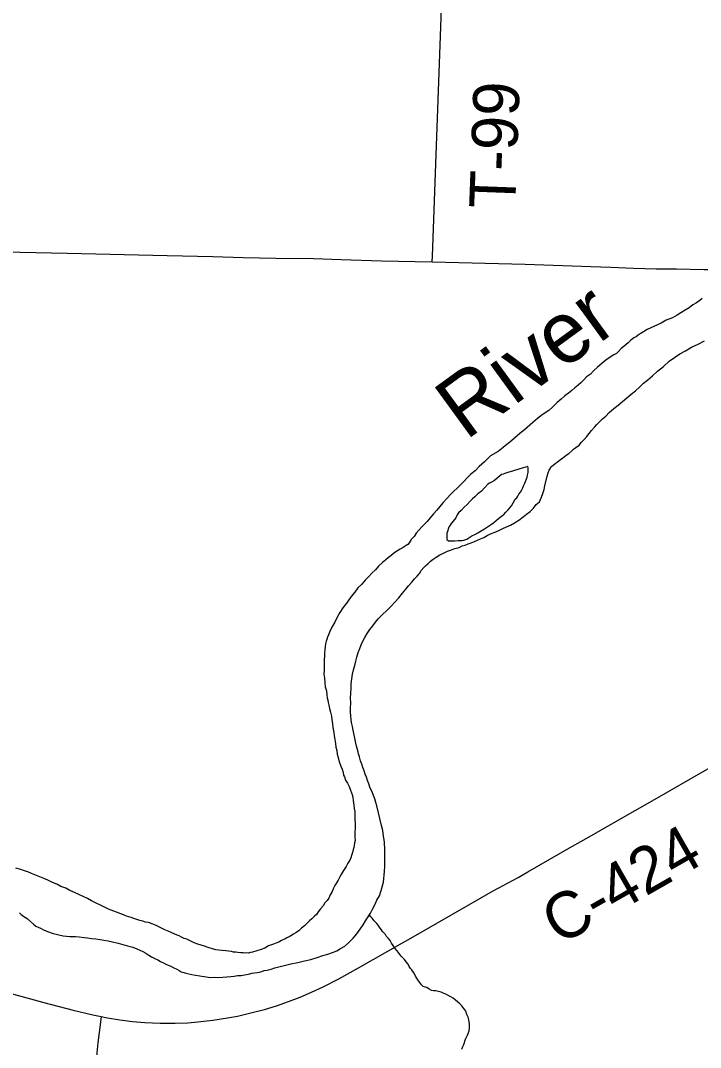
# Model space of a CAD drawing. Extents: x 2.1 to 73.9, y 4 to 26.
# Drawn here: x 42.338 to 42.758, y 20.887 to 21.52 of the extents above; entities that cross this region are included whole.
import ezdxf

# ---------------------------------------------------------------- set-up
doc = ezdxf.new("R2010")
doc.units = 0
for name, color, linetype in [('GM_X_County_Road', 7, 'Continuous'), ('GM_X_County_Road_Text', 7, 'Continuous'), ('GM_X_Major_River', 7, 'Continuous'), ('GM_X_Major_River_Text', 7, 'Continuous'), ('GM_X_Minor_River', 7, 'Continuous'), ('GM_X_Township_Road', 7, 'Continuous'), ('GM_X_Township_Road_Text', 7, 'Continuous')]:
    doc.layers.add(name, color=color, linetype=linetype)

msp = doc.modelspace()

# ---------------------------------------------------------------- linework, layer by layer
at = {"layer": 'GM_X_County_Road'}
for points in [[(42.64518, 20.99197), (42.65115, 20.99542), (42.66464, 21.00314), (42.67544, 21.00931), (42.69029, 21.0178), (42.70244, 21.02473), (42.71728, 21.03322), (42.73215, 21.04168), (42.7578, 21.05632), (42.78752, 21.07326), (42.81189, 21.08703), (42.82281, 21.093), (42.83389, 21.09867), (42.83472, 21.09908)], [(42.579, 20.9546), (42.62982, 20.9836), (42.64518, 20.99197)], [(42.07287, 20.95232), (42.07564, 20.95255), (42.08961, 20.95341), (42.10204, 20.9539), (42.11759, 20.95421), (42.13159, 20.95409), (42.14713, 20.95367), (42.16111, 20.95292), (42.17817, 20.95172), (42.19056, 20.95055), (42.20754, 20.94845), (42.22446, 20.94594), (42.24132, 20.94303), (42.2581, 20.93968), (42.27176, 20.93664), (42.28683, 20.9328), (42.31386, 20.92559), (42.33635, 20.91943), (42.35279, 20.91478), (42.37084, 20.91012), (42.38293, 20.90728), (42.38806, 20.90622)], [(42.38806, 20.90622), (42.39204, 20.9054), (42.39969, 20.90414), (42.40739, 20.90322), (42.41512, 20.90261), (42.42442, 20.90223), (42.43372, 20.90219), (42.44147, 20.90244), (42.44765, 20.90289), (42.4569, 20.90394), (42.46609, 20.90536), (42.47219, 20.90651), (42.48124, 20.90864), (42.48873, 20.91065), (42.49615, 20.9129), (42.50349, 20.91541), (42.51073, 20.91818), (42.51785, 20.92123), (42.52486, 20.92456), (42.53452, 20.92952), (42.54676, 20.93627), (42.57377, 20.95164), (42.579, 20.9546)]]:
    msp.add_lwpolyline(points, dxfattribs=at)
at = {"layer": 'GM_X_Major_River'}
for points in [[(42.75857, 21.34864), (42.75702, 21.34734), (42.75509, 21.34605), (42.75278, 21.34478), (42.75046, 21.34293), (42.74815, 21.34146), (42.74545, 21.33981), (42.74314, 21.33834), (42.74025, 21.3367), (42.73641, 21.33527), (42.73333, 21.33344), (42.72468, 21.32945), (42.72237, 21.32817), (42.72044, 21.32689), (42.71909, 21.32597), (42.71793, 21.32504), (42.71639, 21.32432), (42.71466, 21.32303), (42.71291, 21.32136)], [(42.71291, 21.32136), (42.71039, 21.31932), (42.70864, 21.31784), (42.70708, 21.31598), (42.70572, 21.31468), (42.70419, 21.31395), (42.70187, 21.31249), (42.69917, 21.31065), (42.69665, 21.30861), (42.69394, 21.30639), (42.69161, 21.30417), (42.68966, 21.30212), (42.68734, 21.30046), (42.68559, 21.2986), (42.68384, 21.29674), (42.68209, 21.29526), (42.68016, 21.2936), (42.67822, 21.29193), (42.67609, 21.29027), (42.67396, 21.28861), (42.67163, 21.28657), (42.66912, 21.28454), (42.66659, 21.28193), (42.66406, 21.27971), (42.66001, 21.27695), (42.65711, 21.27474), (42.6542, 21.27214), (42.64897, 21.2677), (42.64625, 21.26548), (42.64122, 21.26123), (42.63598, 21.25679), (42.63289, 21.25439), (42.62807, 21.25164), (42.62438, 21.24793), (42.62108, 21.24515), (42.61855, 21.24255), (42.61603, 21.24033), (42.6137, 21.2381), (42.61175, 21.23586), (42.60961, 21.23382), (42.6034, 21.22788), (42.60144, 21.22565), (42.59872, 21.22267), (42.59677, 21.22043), (42.595, 21.21819), (42.59286, 21.21596), (42.59091, 21.21354), (42.58915, 21.2113), (42.5874, 21.20962), (42.58584, 21.20795), (42.58409, 21.20609), (42.58233, 21.20404), (42.58095, 21.20198), (42.5792, 21.20012), (42.57801, 21.19806), (42.57723, 21.19713), (42.57607, 21.19639), (42.57434, 21.19529), (42.57241, 21.19419), (42.57029, 21.19291), (42.56836, 21.19144), (42.56662, 21.19015), (42.56526, 21.18904), (42.56352, 21.18756), (42.56158, 21.18608), (42.55906, 21.18367), (42.55711, 21.18143), (42.55497, 21.17939), (42.55302, 21.17734), (42.55088, 21.17511), (42.54874, 21.17269), (42.5464, 21.17027), (42.54444, 21.16766), (42.54229, 21.16505), (42.54033, 21.16243), (42.53876, 21.16), (42.537, 21.15795), (42.53523, 21.15514), (42.53364, 21.15232), (42.53205, 21.14913), (42.53027, 21.14613), (42.52907, 21.1435), (42.52826, 21.14143), (42.52766, 21.13992), (42.52725, 21.1386), (42.52684, 21.13747), (42.52643, 21.13596), (42.5262, 21.13425), (42.52596, 21.13198), (42.52573, 21.13027), (42.52559, 21.12401), (42.52554, 21.12173), (42.52549, 21.11945), (42.52544, 21.11717), (42.52576, 21.1147), (42.52589, 21.11184), (42.52621, 21.10937), (42.52692, 21.10688), (42.52724, 21.10422), (42.52739, 21.1025), (42.52774, 21.10117)], [(42.57761, 21.17166), (42.57956, 21.1739), (42.58132, 21.17595), (42.58288, 21.17762), (42.58425, 21.1793), (42.58542, 21.18098), (42.58699, 21.18285), (42.58816, 21.18415), (42.58971, 21.18545), (42.59107, 21.18675), (42.59281, 21.18804), (42.59455, 21.18933), (42.59686, 21.19061), (42.59916, 21.1917), (42.60166, 21.19297), (42.60396, 21.19387), (42.60607, 21.19458), (42.60875, 21.19528), (42.61067, 21.19619), (42.61258, 21.19671), (42.61431, 21.19743), (42.61623, 21.19815), (42.61814, 21.19887), (42.62007, 21.19977), (42.62198, 21.20049), (42.6239, 21.2014), (42.62602, 21.20268), (42.62814, 21.20358), (42.63044, 21.20448), (42.63332, 21.20575), (42.63562, 21.20683), (42.63793, 21.20792), (42.64042, 21.209), (42.64293, 21.21047), (42.64563, 21.21212), (42.64814, 21.21415), (42.65027, 21.21581), (42.65259, 21.21747), (42.65454, 21.21952), (42.6563, 21.22176), (42.65824, 21.22342), (42.65944, 21.22624), (42.66044, 21.2285), (42.66107, 21.23096), (42.6615, 21.23323), (42.66297, 21.23927), (42.66358, 21.24116), (42.66419, 21.24286), (42.66498, 21.24417), (42.66557, 21.2451), (42.66654, 21.24584), (42.66789, 21.24695), (42.66924, 21.24787), (42.6704, 21.24879), (42.67195, 21.2499), (42.67349, 21.25101), (42.67466, 21.25212), (42.6764, 21.25322), (42.67814, 21.2547), (42.67931, 21.25581), (42.68066, 21.25692), (42.68278, 21.2582), (42.68416, 21.26007), (42.6859, 21.26174), (42.68747, 21.26361), (42.68884, 21.26548), (42.6904, 21.26734), (42.69216, 21.26939), (42.69372, 21.27107), (42.69527, 21.27255), (42.69721, 21.27441), (42.69915, 21.27607), (42.70129, 21.27831), (42.7042, 21.2809), (42.70672, 21.28293), (42.70943, 21.28515), (42.71214, 21.28737), (42.71486, 21.28978), (42.71738, 21.29181), (42.7199, 21.29403), (42.72242, 21.29645), (42.72513, 21.29848), (42.72785, 21.30089), (42.73095, 21.30386), (42.73482, 21.30681), (42.73813, 21.30996), (42.74141, 21.31236), (42.74469, 21.31456), (42.74835, 21.31638), (42.75201, 21.31858), (42.75604, 21.32058), (42.75989, 21.32258)], [(42.64828, 21.24432), (42.64231, 21.2424), (42.63887, 21.24152), (42.63696, 21.24081), (42.63581, 21.24045), (42.63485, 21.24028), (42.63349, 21.23899), (42.63214, 21.23788), (42.63059, 21.23658), (42.62866, 21.23548), (42.62751, 21.23494), (42.62654, 21.2342), (42.62459, 21.23216), (42.62245, 21.22993), (42.62032, 21.22826), (42.61838, 21.22641), (42.61703, 21.2253), (42.61547, 21.22381), (42.61371, 21.22176), (42.61178, 21.2201), (42.61002, 21.21805), (42.60847, 21.21656), (42.60749, 21.21525), (42.60669, 21.21356), (42.60512, 21.21151), (42.60395, 21.21001), (42.60316, 21.20908), (42.60257, 21.20814), (42.60217, 21.2072), (42.60155, 21.20513), (42.60115, 21.204), (42.60109, 21.20134), (42.60125, 21.2002), (42.60219, 21.19942), (42.60333, 21.19939), (42.60504, 21.19935), (42.60618, 21.19933), (42.60808, 21.19947), (42.61037, 21.19961), (42.6117, 21.19977), (42.61342, 21.2003), (42.61477, 21.20122), (42.61651, 21.20232), (42.61843, 21.20323), (42.62036, 21.20433), (42.62228, 21.20542), (42.6244, 21.20671), (42.62633, 21.20799), (42.62865, 21.20965), (42.63019, 21.21057), (42.63155, 21.21186), (42.6331, 21.21316), (42.63484, 21.21445), (42.63639, 21.21555), (42.63756, 21.21705), (42.63892, 21.21835), (42.64009, 21.21965), (42.64107, 21.22096), (42.64206, 21.22265), (42.64325, 21.2249), (42.64441, 21.22582), (42.64501, 21.22676), (42.64561, 21.22807), (42.64658, 21.22938), (42.64737, 21.2307), (42.64798, 21.23201), (42.64858, 21.23371), (42.64918, 21.23483), (42.64958, 21.23596), (42.65019, 21.23747), (42.65059, 21.2386), (42.65081, 21.23974), (42.65123, 21.24144), (42.65125, 21.24239), (42.65129, 21.24428), (42.65111, 21.24506), (42.65101, 21.2452)], [(42.65101, 21.2452), (42.64828, 21.24432)], [(42.47966, 20.93261), (42.481, 20.93296), (42.48271, 20.93311), (42.48443, 20.93345), (42.48577, 20.93361), (42.48711, 20.93396), (42.48864, 20.9345), (42.49036, 20.93484), (42.49284, 20.93535), (42.49514, 20.93625), (42.49763, 20.93695), (42.50164, 20.93782), (42.50508, 20.93869), (42.50928, 20.93954), (42.51349, 20.94059), (42.51731, 20.94145), (42.52133, 20.94269), (42.52478, 20.94375), (42.52784, 20.94464), (42.53071, 20.94571), (42.5334, 20.94679), (42.53571, 20.94807), (42.53821, 20.94953), (42.54113, 20.95232), (42.54346, 20.95454), (42.54561, 20.95715), (42.54777, 20.96015), (42.54954, 20.96277), (42.55111, 20.9652), (42.55269, 20.96763), (42.55407, 20.96988), (42.55546, 20.97232), (42.55685, 20.97514), (42.55805, 20.97796), (42.55963, 20.98059), (42.56066, 20.98379), (42.56211, 20.98908), (42.56282, 20.99552), (42.5629, 20.99894), (42.56305, 21.00558), (42.56292, 21.00862), (42.56266, 21.01395), (42.56217, 21.01738), (42.56168, 21.02081), (42.56099, 21.02387), (42.55803, 21.03609), (42.55751, 21.03819), (42.55679, 21.0403), (42.55608, 21.0424), (42.55518, 21.0447), (42.5539, 21.04701), (42.5532, 21.04968), (42.55229, 21.05161), (42.55158, 21.05371), (42.55086, 21.05563), (42.55014, 21.05754), (42.54943, 21.05965), (42.54872, 21.06175), (42.54801, 21.06386), (42.5473, 21.06615), (42.54677, 21.06807), (42.54625, 21.07017), (42.54555, 21.07284), (42.54502, 21.07475), (42.54468, 21.07666), (42.54435, 21.07876), (42.54382, 21.08067), (42.54348, 21.08258), (42.54296, 21.08487), (42.54245, 21.08735), (42.5423, 21.08925), (42.54197, 21.09135), (42.54184, 21.09401), (42.54189, 21.09629), (42.54196, 21.09952), (42.54184, 21.10237), (42.54209, 21.1054), (42.54216, 21.10825), (42.54223, 21.11129), (42.54267, 21.11432), (42.54312, 21.11716), (42.54375, 21.1198), (42.54438, 21.12245), (42.54501, 21.12509), (42.54564, 21.12774), (42.54646, 21.13057), (42.54747, 21.13302), (42.54828, 21.13528), (42.54947, 21.13753), (42.55066, 21.13978), (42.55205, 21.14222), (42.55381, 21.14465), (42.55557, 21.14689), (42.55714, 21.14914), (42.5589, 21.15119), (42.56687, 21.15899), (42.56921, 21.16159), (42.57155, 21.1642), (42.57389, 21.167), (42.57585, 21.16961), (42.57761, 21.17166)], [(42.52774, 21.10117), (42.52809, 21.09964), (42.52843, 21.09811), (42.52896, 21.09601), (42.52947, 21.09372), (42.52999, 21.09124), (42.53032, 21.08895), (42.53065, 21.08685), (42.53098, 21.08438), (42.53148, 21.08133), (42.53181, 21.07923), (42.53214, 21.07694), (42.53246, 21.07446), (42.53279, 21.07218), (42.53332, 21.07008), (42.53365, 21.06798), (42.53417, 21.06588), (42.5347, 21.06397), (42.53523, 21.06205), (42.53576, 21.06052), (42.53667, 21.0586), (42.53719, 21.0565), (42.53754, 21.05498), (42.53808, 21.05382), (42.5388, 21.05191), (42.5399, 21.04998), (42.54099, 21.04787), (42.5419, 21.04576), (42.54243, 21.04404), (42.54296, 21.04251), (42.54331, 21.04098), (42.54346, 21.03927), (42.54378, 21.03641), (42.54412, 21.0345), (42.54445, 21.03259), (42.54441, 21.03089), (42.54456, 21.02898), (42.54452, 21.02727), (42.54467, 21.02537), (42.54463, 21.02347), (42.54452, 21.01854), (42.54448, 21.01683), (42.54462, 21.01473), (42.54421, 21.01322), (42.54398, 21.01171), (42.54376, 21.01039), (42.54354, 21.00906), (42.54294, 21.00736), (42.54251, 21.00547), (42.54191, 21.00397), (42.54131, 21.00265), (42.54013, 21.00078), (42.53913, 20.99871), (42.53755, 20.99628), (42.53618, 20.99422), (42.53518, 20.99234), (42.53419, 20.99027), (42.5332, 20.98859), (42.53221, 20.9869), (42.53142, 20.9854), (42.53042, 20.98333), (42.52923, 20.98127), (42.52842, 20.9792), (42.52744, 20.9777), (42.52608, 20.97621), (42.52489, 20.97434), (42.52334, 20.97266), (42.52196, 20.97079), (42.52078, 20.96911), (42.51942, 20.96781), (42.51806, 20.96651), (42.51651, 20.96521), (42.51496, 20.96354), (42.5134, 20.96206), (42.51166, 20.96077), (42.51011, 20.95928), (42.50817, 20.9578), (42.50663, 20.95689), (42.50509, 20.95597), (42.50393, 20.95524), (42.50259, 20.9547), (42.50124, 20.95397), (42.50009, 20.95343), (42.49894, 20.95288), (42.49798, 20.95233), (42.49644, 20.95161), (42.49433, 20.9509), (42.49126, 20.94983), (42.48895, 20.94836), (42.48684, 20.94746), (42.48148, 20.94587), (42.48015, 20.94571), (42.479, 20.94535), (42.47786, 20.94538), (42.47671, 20.94521), (42.47558, 20.94543), (42.47425, 20.94546), (42.47235, 20.94569), (42.47103, 20.94591), (42.4697, 20.94594), (42.46837, 20.94635)], [(42.46837, 20.94635), (42.46667, 20.94658), (42.46496, 20.94662), (42.46268, 20.94686), (42.4606, 20.94709), (42.4587, 20.94733), (42.45681, 20.94794), (42.4553, 20.94835), (42.45341, 20.94896), (42.45172, 20.94957), (42.44983, 20.95018), (42.44775, 20.9508), (42.44549, 20.95161), (42.44304, 20.95281), (42.44098, 20.9538), (42.43928, 20.95441), (42.43758, 20.95521), (42.43627, 20.956), (42.43495, 20.95641), (42.43344, 20.95701), (42.43137, 20.95801), (42.42949, 20.95881), (42.42742, 20.95962), (42.42535, 20.96061), (42.42366, 20.9616), (42.42197, 20.9624), (42.42065, 20.963), (42.41952, 20.9634), (42.41801, 20.96401), (42.41707, 20.96422), (42.41536, 20.96445), (42.41385, 20.96505), (42.41196, 20.96547), (42.41007, 20.96608), (42.40819, 20.9667), (42.40668, 20.9673), (42.40517, 20.96771), (42.40366, 20.96813), (42.40196, 20.96893), (42.39593, 20.97115), (42.39272, 20.97236), (42.39009, 20.97356), (42.38764, 20.97476), (42.38501, 20.97614), (42.38219, 20.97754), (42.37975, 20.97892), (42.37712, 20.98012), (42.3743, 20.98151), (42.37166, 20.98271), (42.36884, 20.98392), (42.3664, 20.9853), (42.36319, 20.98632), (42.36075, 20.98771), (42.35812, 20.98891), (42.35567, 20.9901), (42.35341, 20.9911), (42.35134, 20.99191), (42.34927, 20.99271), (42.34719, 20.99352), (42.34512, 20.99433), (42.34286, 20.99533), (42.34097, 20.99594), (42.33871, 20.99675), (42.3355, 20.99758)], [(42.33773, 20.97018), (42.33885, 20.96901), (42.34053, 20.96783), (42.3426, 20.96665), (42.34465, 20.96489), (42.34632, 20.96314), (42.34782, 20.96197), (42.35064, 20.96077), (42.35308, 20.95938), (42.35572, 20.95837), (42.35855, 20.95736), (42.36479, 20.95589), (42.36669, 20.95566), (42.36878, 20.95561), (42.37049, 20.95557), (42.37239, 20.95553), (42.37447, 20.9553), (42.3777, 20.95503), (42.37978, 20.9548), (42.38224, 20.95436), (42.3849, 20.95411), (42.38755, 20.95367), (42.38982, 20.95324), (42.39248, 20.9528), (42.39513, 20.95236), (42.39853, 20.95153), (42.40155, 20.9507), (42.40439, 20.94987), (42.4076, 20.94904), (42.41004, 20.94785), (42.41193, 20.94705), (42.41381, 20.94624), (42.41569, 20.94525), (42.41756, 20.94407), (42.41925, 20.94308), (42.42113, 20.94209), (42.42301, 20.9411), (42.4247, 20.94011), (42.42658, 20.93931), (42.42846, 20.93832), (42.4311, 20.93731), (42.43298, 20.93632), (42.43467, 20.93533), (42.43617, 20.93453), (42.43748, 20.93375), (42.43899, 20.93333), (42.44032, 20.93292), (42.44221, 20.9325), (42.4441, 20.93208), (42.44637, 20.93165), (42.44902, 20.93121), (42.45282, 20.93074), (42.45528, 20.93031), (42.45794, 20.93044), (42.46041, 20.93038), (42.46308, 20.93051), (42.46555, 20.93065), (42.46803, 20.93097), (42.47012, 20.93111), (42.47222, 20.93145), (42.47432, 20.93159), (42.47966, 20.93261)]]:
    msp.add_lwpolyline(points, dxfattribs=at)
at = {"layer": 'GM_X_Minor_River'}
for points in [[(42.61039, 20.91277), (42.60909, 20.91413), (42.60779, 20.9153), (42.60648, 20.91628), (42.60517, 20.91745), (42.60367, 20.91843), (42.60236, 20.91903), (42.60104, 20.91982), (42.59954, 20.92042), (42.5986, 20.92082), (42.59765, 20.92122), (42.59614, 20.92164), (42.59444, 20.92206), (42.59292, 20.92209), (42.59178, 20.92231), (42.59028, 20.9231), (42.58878, 20.92408), (42.58784, 20.92429), (42.58652, 20.9247), (42.58559, 20.92586), (42.58448, 20.92722), (42.58374, 20.92818), (42.58191, 20.93107), (42.581, 20.933), (42.58026, 20.93396), (42.57952, 20.93493), (42.57878, 20.93589), (42.57805, 20.93705), (42.57732, 20.93859), (42.57621, 20.93994), (42.5751, 20.9413), (42.57417, 20.94227), (42.57306, 20.94343), (42.57176, 20.94498), (42.57047, 20.94672), (42.56918, 20.94846), (42.56807, 20.95), (42.56716, 20.95154), (42.56624, 20.95308), (42.56532, 20.95424), (42.56402, 20.9556), (42.56328, 20.95676), (42.56235, 20.95773), (42.56161, 20.9587), (42.56087, 20.95966), (42.56014, 20.96063), (42.55885, 20.96256), (42.55811, 20.96352), (42.55644, 20.96527), (42.55514, 20.96682), (42.55421, 20.96779), (42.55348, 20.96895), (42.55329, 20.96895), (42.55348, 20.96895)], [(42.61036, 20.88618), (42.61097, 20.88787), (42.61157, 20.889), (42.61278, 20.8922), (42.61318, 20.89314), (42.61398, 20.89483), (42.61438, 20.89577), (42.61499, 20.89747), (42.61522, 20.89917), (42.61525, 20.9005), (42.61508, 20.90165), (42.61492, 20.90279), (42.61476, 20.90412), (42.61442, 20.90584), (42.61351, 20.90757), (42.61279, 20.90949), (42.61169, 20.91122), (42.61039, 20.91277)]]:
    msp.add_lwpolyline(points, dxfattribs=at)
at = {"layer": 'GM_X_Township_Road'}
for points in [[(42.59213, 21.37117), (42.59226, 21.37466), (42.59417, 21.42592), (42.59744, 21.51602), (42.59982, 21.58126), (42.60089, 21.60767), (42.60148, 21.62491)], [(42.59213, 21.37117), (42.64952, 21.36973), (42.6899, 21.36831), (42.7023, 21.3679), (42.71624, 21.36733), (42.73022, 21.367), (42.74264, 21.36686), (42.75972, 21.36655), (42.7737, 21.36651), (42.77833, 21.36701), (42.78281, 21.36825), (42.78704, 21.37019), (42.79497, 21.3751), (42.81673, 21.39009), (42.8279, 21.39844), (42.82915, 21.39922), (42.83729, 21.40643), (42.83981, 21.40823), (42.84119, 21.40893), (42.84417, 21.40981), (42.84569, 21.4101), (42.84813, 21.41056)], [(42.21732, 21.3846), (42.21776, 21.38389), (42.21879, 21.38274), (42.22001, 21.38178), (42.22136, 21.38102), (42.22282, 21.38046), (42.22433, 21.38009), (42.23208, 21.37964), (42.28957, 21.37831), (42.36725, 21.37661), (42.42878, 21.3752), (42.457, 21.37443), (42.47562, 21.37392), (42.49576, 21.37351), (42.51907, 21.37321), (42.53613, 21.37261), (42.56097, 21.37194), (42.59213, 21.37117)], [(42.38806, 20.90622), (42.38766, 20.90283), (42.38617, 20.89003), (42.3855, 20.88382), (42.38545, 20.88219), (42.38571, 20.88055), (42.38638, 20.879), (42.38747, 20.87773), (42.38887, 20.87681), (42.3904, 20.87623), (42.39483, 20.87593), (42.40313, 20.87594), (42.44931, 20.87498), (42.49598, 20.87386), (42.54115, 20.87306), (42.56638, 20.87217)]]:
    msp.add_lwpolyline(points, dxfattribs=at)

# ---------------------------------------------------------------- texts
at = {"layer": 'GM_X_County_Road_Text'}
msp.add_text('C-424', height=0.028409, rotation=29.74449, dxfattribs=at).set_placement((42.67053, 20.94971))
at = {"layer": 'GM_X_Major_River_Text'}
msp.add_text('River', height=0.037899, rotation=36.05678, dxfattribs=at).set_placement((42.61279, 21.26078))
at = {"layer": 'GM_X_Township_Road_Text'}
msp.add_text('T-99', height=0.028409, rotation=87.87869, dxfattribs=at).set_placement((42.64327, 21.40367))

doc.saveas('drawing.dxf')
